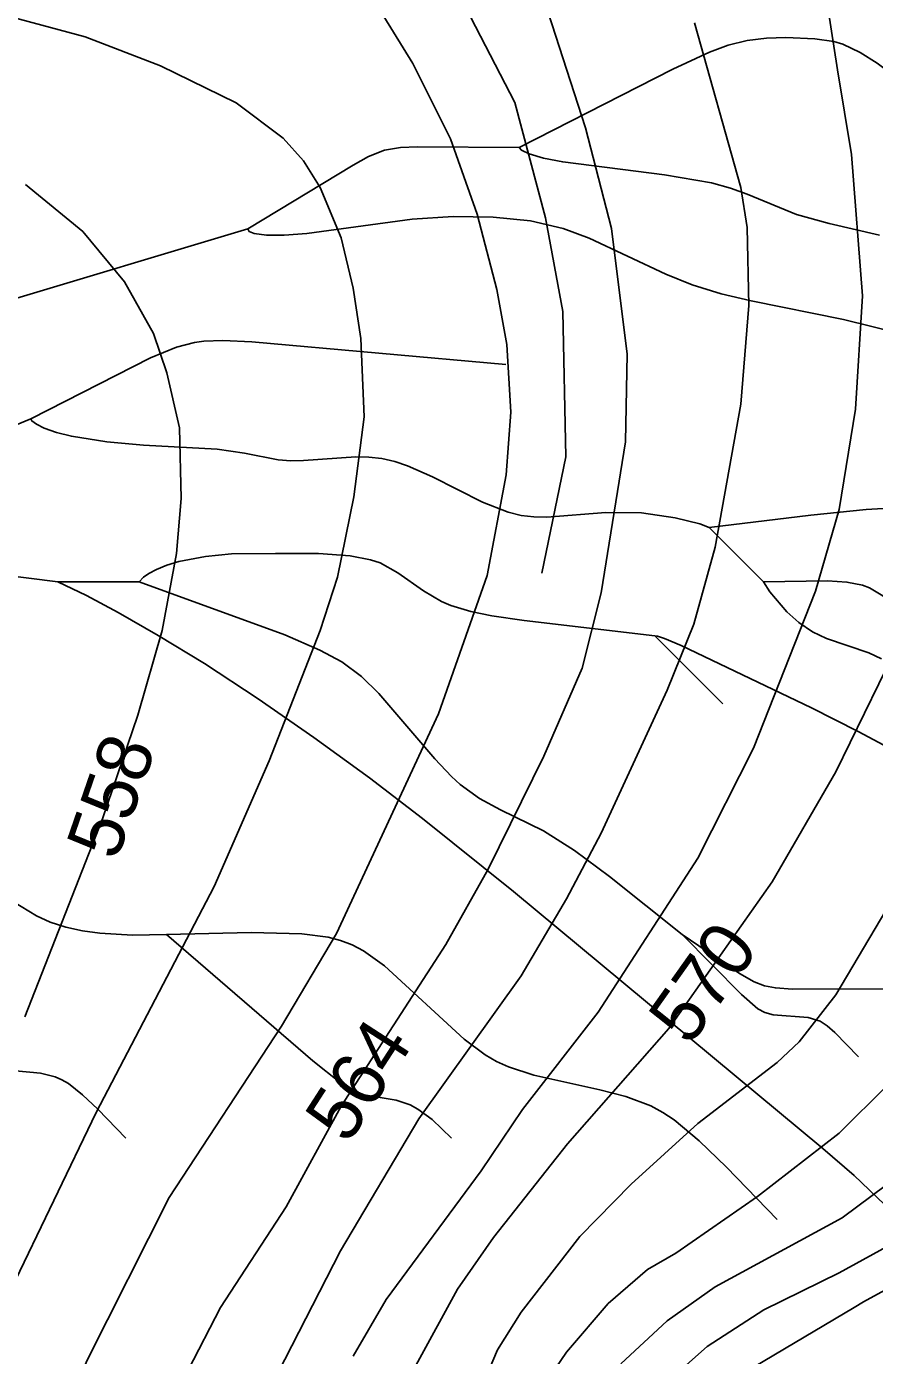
# Model space of a CAD drawing. Extents: x -709584 to -702006, y -1161789 to -1157496.
# Drawn here: x -708712.7 to -708556.6, y -1159639.5 to -1159394.7 of the extents above; entities that cross this region are included whole.
import ezdxf

# ---------------------------------------------------------------- set-up
doc = ezdxf.new("R2010")
doc.units = 0
for name, color, linetype in [('120_vrstevnice hlavní', 7, 'Continuous'), ('121_vrstevnice hlavní_popis', 7, 'Continuous'), ('122_vrstevnice základní', 7, 'Continuous'), ('124_vrstevnice doplňková', 7, 'Continuous'), ('411_akumulovaný odtok', 7, 'Continuous')]:
    doc.layers.add(name, color=color, linetype=linetype)

msp = doc.modelspace()

# ---------------------------------------------------------------- linework, layer by layer
at = {"layer": '120_vrstevnice hlavní'}
for points in [[(-708738.96, -1159386.65), (-708701.93, -1159396.63), (-708688.05, -1159401.99), (-708674.16, -1159408.78), (-708665.48, -1159415.29), (-708661.72, -1159419.49), (-708658.68, -1159424.41), (-708654.78, -1159433.66), (-708652.61, -1159442.92), (-708651.16, -1159452.18), (-708650.58, -1159466.64), (-708652.46, -1159481.4), (-708655.5, -1159496.15), (-708658.68, -1159505.98), (-708668.08, -1159530), (-708678.21, -1159553.14), (-708699.91, -1159594.8), (-708715.53, -1159627.2)], [(-708528.4, -1159387.4), (-708527.44, -1159396.57), (-708526.33, -1159411.68), (-708527.06, -1159436.55), (-708528.07, -1159445.23), (-708533.71, -1159466.93), (-708539.93, -1159483.42), (-708563.65, -1159532.02), (-708575.37, -1159552.27), (-708594.46, -1159579.32), (-708613.12, -1159600.58), (-708626.71, -1159617.79), (-708633.37, -1159627.34), (-708641.04, -1159641.37)], [(-708578.69, -1159641.61), (-708560.32, -1159630.67), (-708558.59, -1159629.66), (-708537.9, -1159618.37), (-708517.48, -1159604.66), (-708505.5, -1159593.35), (-708499.28, -1159586.55), (-708489.45, -1159573.68), (-708480.33, -1159559.94), (-708475.56, -1159551.11), (-708465.87, -1159528.55), (-708451.98, -1159490.94), (-708437.67, -1159457.09), (-708431.45, -1159438.29), (-708422.56, -1159403.8), (-708418.22, -1159388.25)]]:
    msp.add_lwpolyline(points, dxfattribs=at)
at = {"layer": '122_vrstevnice základní'}
for points in [[(-708467.47, -1159367.8), (-708472.21, -1159401.5), (-708474.55, -1159426.43), (-708477.15, -1159439.45), (-708481.93, -1159455.07), (-708490.03, -1159473.58), (-708508.69, -1159508.3), (-708533.42, -1159560.37), (-708538.48, -1159569.05), (-708545.28, -1159580.91), (-708563.07, -1159598.56), (-708578.12, -1159610.27), (-708593.16, -1159620.69), (-708598.37, -1159623.73), (-708605.6, -1159629.95), (-708613.26, -1159638.91), (-708618.04, -1159645.86)], [(-708567.34, -1159376.9), (-708563.36, -1159402.71), (-708560.76, -1159418.33), (-708558.73, -1159444.37), (-708560.03, -1159465.2), (-708563.07, -1159483.71), (-708567.41, -1159498.75), (-708578.84, -1159527.68), (-708589.11, -1159547.93), (-708607.48, -1159576.28), (-708621.36, -1159594.22), (-708629.03, -1159605.5), (-708646.53, -1159629.22), (-708652.61, -1159639.64)], [(-708618.76, -1159385.64), (-708609.79, -1159413.41), (-708605.02, -1159431.93), (-708602.13, -1159455.07), (-708602.42, -1159471.27), (-708606.9, -1159499.04), (-708610.37, -1159512.93), (-708617.46, -1159529.13), (-708627.73, -1159549.96), (-708635.54, -1159563.84), (-708654.78, -1159593.64), (-708664.9, -1159612.15), (-708677.05, -1159630.67), (-708688.91, -1159653.81), (-708693.25, -1159665.67), (-708697.01, -1159679.56), (-708702.8, -1159709.64), (-708709.16, -1159737.42), (-708717.99, -1159762.87)], [(-708430.71, -1159386.12), (-708435.63, -1159400.63), (-708441.71, -1159425.27), (-708448.95, -1159453.04), (-708453.14, -1159464.62), (-708459.65, -1159478.5), (-708467.9, -1159492.68), (-708474.84, -1159506.56), (-708490.32, -1159545.62), (-708506.66, -1159573.97), (-708517.94, -1159589.16), (-708537.62, -1159608.1), (-708549.33, -1159616.78), (-708563.07, -1159624.3), (-708576.96, -1159631.1), (-708587.37, -1159637.9), (-708595.04, -1159644.7)], [(-708722.9, -1159700.39), (-708712.63, -1159668.28), (-708701.64, -1159640.5), (-708686.45, -1159610.42), (-708665.77, -1159578.89), (-708655.64, -1159561.82), (-708636.84, -1159521.32), (-708627.87, -1159495.86), (-708624.4, -1159477.34), (-708623.53, -1159465.77), (-708624.26, -1159453.33), (-708626.14, -1159443.21), (-708629.75, -1159429.32), (-708634.67, -1159415.44), (-708641.61, -1159401.55), (-708648.7, -1159389.98)], [(-708714.52, -1159810.32), (-708709.16, -1159798.75), (-708699.04, -1159780.23), (-708692.67, -1159764.03), (-708688.91, -1159750.14), (-708686.31, -1159729.31), (-708683.13, -1159687.66), (-708680.09, -1159676.38), (-708676.33, -1159665.38), (-708666.49, -1159642.82), (-708654.92, -1159620.25), (-708640.46, -1159595.95), (-708621.65, -1159569.63), (-708613.26, -1159555.45), (-708606.9, -1159543.3), (-708594.75, -1159516.98), (-708589.83, -1159504.83), (-708585.93, -1159490.65), (-708581.15, -1159464.33), (-708579.71, -1159446.1), (-708580, -1159431.78), (-708581.15, -1159424.41), (-708589.69, -1159394.03)], [(-708631.92, -1159652.36), (-708625.99, -1159638.48), (-708621.65, -1159631.54), (-708610.81, -1159617.65), (-708601.4, -1159607.96), (-708589.11, -1159596.82), (-708574.5, -1159585.54), (-708570.45, -1159581.78), (-708563.65, -1159573.1), (-708551.36, -1159552.27), (-708535.88, -1159517.56), (-708512.3, -1159475.9), (-708504.78, -1159457.38), (-708498.85, -1159438.87), (-708496.97, -1159429.61), (-708496.25, -1159422.67), (-708496.25, -1159413.41), (-708496.97, -1159406.47), (-708499.86, -1159392.58)], [(-708603.28, -1159641.08), (-708594.75, -1159633.13), (-708585.93, -1159626.91), (-708562.49, -1159614.18), (-708546.15, -1159602.03), (-708533.28, -1159588.14), (-708523.87, -1159575.12), (-708515.63, -1159558.92), (-708505.36, -1159535.78), (-708496.1, -1159517.27), (-708478.17, -1159484.87), (-708466.31, -1159461.72), (-708460.08, -1159445.52), (-708457.19, -1159433.95), (-708453.28, -1159416.18), (-708450.38, -1159404.28), (-708446.92, -1159392.29)], [(-708712.92, -1159423.83), (-708702.36, -1159432.51), (-708694.7, -1159441.76), (-708689.35, -1159451.31), (-708686.89, -1159458.54), (-708684.57, -1159468.67), (-708684.28, -1159481.68), (-708685.15, -1159491.81), (-708687.76, -1159505.98), (-708692.24, -1159521.61), (-708698.75, -1159540.7), (-708713.07, -1159577.15)]]:
    msp.add_lwpolyline(points, dxfattribs=at)
at = {"layer": '124_vrstevnice doplňková'}
msp.add_lwpolyline([(-708643.39, -1159346.28), (-708644.35, -1159354.73), (-708643.19, -1159363.61), (-708640.46, -1159371.9), (-708632.72, -1159389.44), (-708622.78, -1159408.71), (-708617.13, -1159429.96), (-708613.95, -1159447.26), (-708613.4, -1159474.03), (-708617.82, -1159495.44)], dxfattribs=at)
at = {"layer": '411_akumulovaný odtok'}
for p, q in [((-708671.99, -1159432), (-708721.99, -1159447)), ((-708706.99, -1159497), (-708786.99, -1159487)), ((-708576.99, -1159497), (-708586.99, -1159487)), ((-708691.99, -1159497), (-708706.99, -1159497)), ((-708584.49, -1159519.5), (-708596.99, -1159507))]:
    msp.add_line(p, q, dxfattribs=at)
for points in [[(-708536.99, -1159417), (-708553.08, -1159403.72), (-708556.07, -1159401.49), (-708559.16, -1159399.51), (-708562.41, -1159398), (-708564.07, -1159397.52), (-708567.52, -1159396.98), (-708572.87, -1159396.77), (-708576.45, -1159396.91), (-708580, -1159397.32), (-708583.5, -1159398.17), (-708586.94, -1159399.46), (-708593.67, -1159402.61), (-708621.99, -1159417)], [(-708621.99, -1159417), (-708640.76, -1159416.91), (-708643.85, -1159417.04), (-708646.84, -1159417.53), (-708649.75, -1159418.71), (-708652.57, -1159420.25), (-708671.99, -1159432)], [(-708555.64, -1159433.17), (-708564.91, -1159431.04), (-708570.93, -1159429.38), (-708580, -1159425.64), (-708583.07, -1159424.5), (-708586.57, -1159423.53), (-708595.23, -1159422.08), (-708613.97, -1159419.68), (-708617.53, -1159418.98), (-708620.16, -1159418.21), (-708621.59, -1159417.53), (-708621.99, -1159417)], [(-708536.68, -1159455.02), (-708562.24, -1159448.72), (-708579.26, -1159445.29), (-708584.77, -1159443.96), (-708590.13, -1159442.3), (-708594.99, -1159440.36), (-708609.11, -1159433.75), (-708613.89, -1159431.93), (-708619.91, -1159430.54), (-708626.81, -1159429.83), (-708634.19, -1159429.75), (-708641.7, -1159430.24), (-708661.12, -1159432.89), (-708665.27, -1159433.2), (-708668.57, -1159433.19), (-708670.84, -1159432.88), (-708671.73, -1159432.5), (-708671.99, -1159432)], [(-708624.49, -1159457), (-708671.23, -1159452.81), (-708676.58, -1159452.56), (-708680.09, -1159452.68), (-708681.81, -1159452.92), (-708685.1, -1159453.8), (-708689.91, -1159455.78), (-708711.99, -1159467)], [(-708711.99, -1159467), (-708727.62, -1159473.42), (-708730.7, -1159474.41), (-708733.71, -1159475.05), (-708735.19, -1159475.16), (-708736.63, -1159475.06), (-708737.8, -1159474.79), (-708742.53, -1159473.05), (-708745.56, -1159472.42), (-708750.3, -1159472.18), (-708753.44, -1159472.45), (-708754.95, -1159472.77), (-708756.42, -1159473.24), (-708758.98, -1159474.62), (-708765.01, -1159479.1), (-708767.55, -1159480.58), (-708770.5, -1159481.52), (-708777.7, -1159482.75), (-708781.65, -1159483.79), (-708784.63, -1159485.12), (-708786.4, -1159486.34), (-708786.99, -1159487)], [(-708586.99, -1159487), (-708588.74, -1159486.35), (-708593.29, -1159485.22), (-708599.49, -1159484.33), (-708606.04, -1159484.26), (-708616.89, -1159485.09), (-708619.3, -1159485.06), (-708621.66, -1159484.78), (-708624.05, -1159484.18), (-708628.73, -1159482.33), (-708637.94, -1159477.7), (-708642.58, -1159475.65), (-708644.93, -1159474.85), (-708647.32, -1159474.3), (-708649.68, -1159474.05), (-708652.08, -1159474.03), (-708661.71, -1159474.69), (-708664.07, -1159474.72), (-708666.39, -1159474.57), (-708672.63, -1159473.3), (-708677.61, -1159472.57), (-708691.19, -1159471.84), (-708697.94, -1159471.24), (-708704.47, -1159470.21), (-708707.24, -1159469.51), (-708709.48, -1159468.72), (-708710.9, -1159468), (-708711.76, -1159467.39), (-708711.99, -1159467)], [(-708548.62, -1159483.16), (-708558.06, -1159483.72), (-708568.26, -1159484.74), (-708586.99, -1159487)], [(-708596.99, -1159507), (-708621.07, -1159504.15), (-708627.01, -1159503.27), (-708630.88, -1159502.49), (-708634.58, -1159501.39), (-708636.34, -1159500.64), (-708639.62, -1159498.66), (-708644.34, -1159495.35), (-708647.64, -1159493.55), (-708649.4, -1159492.95), (-708653.11, -1159492.24), (-708658.95, -1159491.84), (-708666.92, -1159491.78), (-708675, -1159491.9), (-708679.78, -1159492.35), (-708684.7, -1159493.3), (-708686.93, -1159493.96), (-708688.84, -1159494.75), (-708690.2, -1159495.49), (-708691.2, -1159496.19), (-708691.99, -1159497)], [(-708506.99, -1159512), (-708512.61, -1159513.98), (-708516.47, -1159515.04), (-708520.1, -1159515.54), (-708521.6, -1159515.42), (-708522.78, -1159515.11), (-708527.5, -1159513.25), (-708528.84, -1159512.91), (-708537.4, -1159511.85), (-708540.17, -1159511.28), (-708541.48, -1159510.82), (-708542.73, -1159510.18), (-708545.09, -1159508.54), (-708552.77, -1159501.47), (-708555.03, -1159499.61), (-708557.46, -1159498.15), (-708558.79, -1159497.65), (-708561.64, -1159497.06), (-708565.21, -1159496.83), (-708576.99, -1159497)], [(-708528.78, -1159639.92), (-708549.27, -1159617.28), (-708554.68, -1159611.74), (-708560.3, -1159606.41), (-708566.08, -1159601.39), (-708623.03, -1159554.07), (-708639.79, -1159540.61), (-708649.59, -1159533.16), (-708659.81, -1159525.7), (-708670.07, -1159518.57), (-708679.95, -1159512.1), (-708688.48, -1159506.9), (-708695.89, -1159502.67), (-708701.72, -1159499.52), (-708706.99, -1159497)], [(-708591.99, -1159562), (-708605.37, -1159551.3), (-708611.79, -1159546.52), (-708617.52, -1159542.92), (-708625.47, -1159539.03), (-708629.32, -1159536.95), (-708632.85, -1159534.39), (-708634.48, -1159532.89), (-708637.56, -1159529.65), (-708647.88, -1159517.6), (-708651.06, -1159514.48), (-708654.66, -1159511.79), (-708658.71, -1159509.59), (-708665.17, -1159506.8), (-708691.99, -1159497)], [(-708555.25, -1159511.2), (-708557.61, -1159510.1), (-708565.39, -1159507.49), (-708567.96, -1159506.25), (-708570.48, -1159504.51), (-708572.68, -1159502.54), (-708575.85, -1159498.87), (-708576.99, -1159497)], [(-708379.5, -1159643.33), (-708386.61, -1159638.32), (-708393.6, -1159632.96), (-708421.37, -1159610.33), (-708428.49, -1159604.83), (-708435.21, -1159599.91), (-708455.61, -1159585.54), (-708476.74, -1159570.04), (-708483.94, -1159565.16), (-708491.47, -1159560.55), (-708499.19, -1159556.24), (-708532.7, -1159538.89), (-708559.54, -1159524.57), (-708568.18, -1159520.22), (-708592.18, -1159508.78), (-708595.21, -1159507.45), (-708596.5, -1159507.02), (-708596.99, -1159507)], [(-708686.99, -1159562), (-708693.25, -1159562.1), (-708699.25, -1159561.76), (-708702.42, -1159561.32), (-708705.51, -1159560.65), (-708708.39, -1159559.7), (-708710.91, -1159558.56), (-708715.17, -1159555.98), (-708737.92, -1159540), (-708742.18, -1159537.28), (-708748.67, -1159533.69), (-708755.36, -1159530.55), (-708759.91, -1159528.82), (-708764.61, -1159527.61), (-708774.21, -1159526.03), (-708776.56, -1159525.48), (-708781.08, -1159523.88), (-708783.62, -1159522.7), (-708789.14, -1159519.75), (-708801.99, -1159512)], [(-708694.49, -1159599.5), (-708699.62, -1159594.18), (-708702.42, -1159591.53), (-708705.05, -1159589.45), (-708706.23, -1159588.74), (-708707.47, -1159588.18), (-708710.2, -1159587.52), (-708717.42, -1159586.85), (-708720.21, -1159586.34), (-708721.53, -1159585.89), (-708723.9, -1159584.57), (-708726.11, -1159582.84), (-708729.28, -1159579.9), (-708751.99, -1159557)], [(-708574.49, -1159614.5), (-708583.82, -1159604.83), (-708588.84, -1159600.01), (-708593.45, -1159596.16), (-708595.56, -1159594.75), (-708597.77, -1159593.53), (-708602.33, -1159591.83), (-708607.13, -1159590.61), (-708619.32, -1159587.91), (-708623.97, -1159586.39), (-708626.17, -1159585.38), (-708628.25, -1159584.17), (-708632.16, -1159581.25), (-708646.82, -1159567.78), (-708650.71, -1159564.97), (-708652.78, -1159563.88), (-708654.94, -1159563.07), (-708657.2, -1159562.5), (-708662.01, -1159561.85), (-708671.36, -1159561.64), (-708686.99, -1159562)], [(-708634.49, -1159599.5), (-708638.02, -1159596.1), (-708640.68, -1159594.14), (-708642.09, -1159593.36), (-708644.68, -1159592.51), (-708650.55, -1159591.5), (-708652.79, -1159590.62), (-708654.93, -1159589.29), (-708660.02, -1159585.24), (-708686.99, -1159562)], [(-708541.99, -1159577), (-708543.7, -1159575.3), (-708545.53, -1159573.9), (-708547.81, -1159572.75), (-708550.22, -1159572.16), (-708554.48, -1159571.98), (-708571.64, -1159572.05), (-708574.79, -1159571.83), (-708576.81, -1159571.43), (-708578.71, -1159570.7), (-708581.43, -1159569.18), (-708591.99, -1159562)], [(-708559.49, -1159584.5), (-708563.85, -1159580.03), (-708565.27, -1159578.79), (-708566.56, -1159577.94), (-708568.76, -1159577.27), (-708575.23, -1159576.8), (-708576.73, -1159576.39), (-708578.06, -1159575.66), (-708581.06, -1159573.06), (-708591.99, -1159562)]]:
    msp.add_lwpolyline(points, dxfattribs=at)

# ---------------------------------------------------------------- texts
at = {"layer": '121_vrstevnice hlavní_popis'}
for s, rotation, p in [('558', 70.9665, (-708696.14, -1159548.61)), ('570', 54.6559, (-708590.58, -1159582.74)), ('564', 57.099, (-708653.55, -1159600.85))]:
    msp.add_text(s, height=10, rotation=rotation, dxfattribs=at).set_placement(p)

doc.saveas('drawing.dxf')
